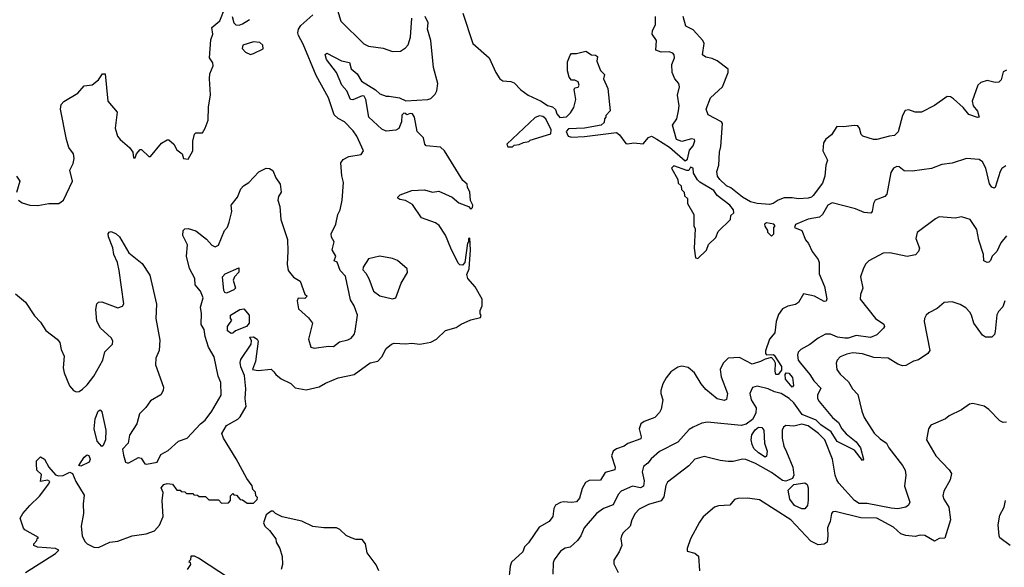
# Model space of a CAD drawing. Extents: x 1690054 to 1842981, y 782881 to 914114.
# Tile 385 of 656: x 1760462 to 1766622, y 875098 to 878525. Entities that reach past the tile are written whole.
import ezdxf

# ---------------------------------------------------------------- set-up
doc = ezdxf.new("R2010")
doc.units = 0

msp = doc.modelspace()

# ---------------------------------------------------------------- linework, layer by layer
at = {"layer": '0CON10XD'}
for points in [[(1760453.8, 877395), (1760478.3, 877378.3), (1760525, 877364), (1760575, 877362), (1760645, 877373.8), (1760706.1, 877373.9), (1760736.2, 877395), (1760792, 877515), (1760776.1, 877583.9), (1760797.1, 877625), (1760802, 877655), (1760798, 877685), (1760770, 877725), (1760754.4, 877775), (1760718.1, 877965), (1760721.4, 877995), (1760737.4, 878012.6), (1760825.4, 878064.6), (1760865, 878110), (1760915, 878117.5), (1760955, 878147.5), (1760980, 878185), (1760997.5, 878185), (1761012.5, 878015), (1761071.2, 877945), (1761059.4, 877845), (1761074.4, 877795), (1761090, 877775), (1761150, 877725), (1761170, 877695), (1761175, 877660), (1761185, 877660), (1761192.5, 877685), (1761215, 877712.5), (1761225, 877712.5), (1761269.3, 877669.3), (1761280.7, 877669.3), (1761348.8, 877751.2), (1761385, 877772), (1761395, 877772), (1761425.8, 877745), (1761445, 877711.2), (1761477.5, 877685), (1761486.7, 877655), (1761515, 877652), (1761544.2, 877705), (1761544.4, 877765), (1761555, 877807.5), (1761565, 877816.7), (1761605, 877817.5), (1761623.3, 877845), (1761642, 877895), (1761643.4, 877976.6), (1761655.6, 878055), (1761649.4, 878155), (1761652.5, 878185), (1761673.3, 878235), (1761670, 878255), (1761648.8, 878285), (1761658.8, 878398.8), (1761671.2, 878435), (1761663.8, 878475), (1761715, 878516.7), (1761745, 878597.5)], [(1760555, 876670.8), (1760591.3, 876631.3), (1760625, 876578.8), (1760695.8, 876525.8), (1760713.8, 876505), (1760721.4, 876461.4), (1760739.5, 876419.5), (1760733.5, 876345), (1760740, 876315), (1760774.4, 876234.4), (1760798.8, 876205), (1760815, 876196), (1760835, 876198.8), (1760855, 876212), (1760885, 876239.2), (1760925.8, 876294.2), (1760982.7, 876395), (1760995, 876446.9), (1761042.9, 876495), (1761044, 876515), (1761035, 876533.3), (1760966.7, 876595), (1760945, 876637.5), (1760938.9, 876711.1), (1760945, 876747.5), (1760955, 876757.5), (1760975, 876760), (1761075, 876720.8), (1761105, 876732.5), (1761113.2, 876746.8), (1761084.7, 876955), (1761073.7, 877005), (1761051.7, 877055), (1761045, 877096.2), (1761017.5, 877165), (1761015.7, 877185), (1761022, 877195), (1761035, 877198.5), (1761065.3, 877185.3), (1761086.7, 877165), (1761144.3, 877065), (1761228.5, 876998.5), (1761276.7, 876925), (1761318.5, 876745), (1761313.8, 876655), (1761338.3, 876518.3), (1761334.5, 876455), (1761313.3, 876406.7), (1761311.1, 876365), (1761361.2, 876225), (1761360, 876205), (1761345, 876177.5), (1761280.5, 876139.5), (1761251.7, 876098.3), (1761211.3, 876058.7), (1761194.4, 875995), (1761149.7, 875925), (1761140.9, 875875), (1761105, 875836.7), (1761110.6, 875799.4), (1761125, 875756.7), (1761135, 875750.8), (1761145, 875750.8), (1761205, 875784), (1761221.2, 875781.2), (1761245, 875746), (1761255, 875742.5), (1761322, 875755), (1761345, 875803.6), (1761391.2, 875828.8), (1761455, 875887.8), (1761510.5, 875905), (1761593.7, 875996.3), (1761621.4, 876018.6), (1761664.3, 876075.7), (1761722.5, 876175), (1761720.6, 876255), (1761703.1, 876293.1), (1761677.7, 876415), (1761642.9, 876475), (1761621.7, 876541.7), (1761615.3, 876585.3), (1761596.5, 876616.5), (1761599.7, 876685), (1761593.8, 876726.2), (1761610.6, 876785), (1761593.1, 876825), (1761560.6, 876865), (1761556.9, 876905), (1761525, 876967.5), (1761506.5, 877045), (1761512.1, 877115), (1761483.3, 877175), (1761483.9, 877206.1), (1761495, 877215.6), (1761515, 877218.5), (1761565, 877203.5), (1761631.1, 877151.1), (1761665, 877114.2), (1761685, 877104), (1761705, 877113.3), (1761743.3, 877205), (1761762.7, 877227.3), (1761773.2, 877256.8), (1761788.9, 877325), (1761784.3, 877365), (1761824.5, 877415), (1761845, 877466.2), (1761862, 877485), (1761895, 877505.7), (1761957.6, 877572.4), (1762005, 877595.8), (1762025, 877594.4), (1762045, 877580.6), (1762064.1, 877534.1), (1762090.9, 877495), (1762098.6, 877445), (1762082, 877418), (1762077.5, 877395), (1762089.7, 877355), (1762096.7, 877275), (1762138.3, 877148.3), (1762140, 877075), (1762135.8, 876994.2), (1762142.3, 876955), (1762175, 876913.1), (1762217.4, 876887.4), (1762246.2, 876806.2), (1762260, 876795), (1762245, 876780), (1762205, 876782.5), (1762197.5, 876765), (1762205.9, 876715.9), (1762269.7, 876659.7), (1762293.3, 876625), (1762269.2, 876525), (1762283.8, 876475), (1762305, 876470), (1762395, 876481.2), (1762425, 876478.8), (1762462.1, 876507.9), (1762515, 876520.8), (1762535, 876532.5), (1762554.2, 876555), (1762561.4, 876575), (1762574.4, 876675), (1762554.5, 876734.5), (1762532.2, 876772.2), (1762499.5, 876919.5), (1762467.5, 876955), (1762448.3, 877008.3), (1762430, 877015), (1762440, 877045), (1762417.5, 877085), (1762430, 877135), (1762413.8, 877163.8), (1762410, 877185), (1762440.5, 877245), (1762452.1, 877305), (1762466.4, 877335), (1762478.5, 877395), (1762487.5, 877505), (1762476.6, 877546.6), (1762471.3, 877628.7), (1762485, 877650), (1762521.3, 877668.7), (1762597.9, 877682.1), (1762612.5, 877705), (1762571.5, 877795), (1762548.9, 877828.9), (1762494.6, 877884.6), (1762455, 877905.6), (1762430.3, 877930.3), (1762394.7, 878034.7), (1762316.5, 878175), (1762235, 878371.4), (1762205.9, 878425), (1762203, 878443), (1762206.7, 878465), (1762220.8, 878489.2), (1762295, 878555.6)], [(1762445, 878604.2), (1762470.8, 878515), (1762615, 878374.3), (1762645, 878358.9), (1762736.6, 878346.6), (1762795, 878326), (1762845, 878328), (1762875, 878348), (1762891.8, 878368.2), (1762906.8, 878415), (1762914.8, 878535)], [(1763234.3, 878565), (1763297.5, 878375), (1763399.2, 878285), (1763440, 878195), (1763466.2, 878155), (1763485, 878142), (1763535, 878138), (1763555, 878128.8), (1763596.7, 878085), (1763642.4, 878052.4), (1763725, 878014.2), (1763765, 877986.7), (1763795, 877980), (1763813.6, 877963.6), (1763823.3, 877935), (1763841.7, 877911.7), (1763882.3, 877917.7), (1763907.9, 877942.1), (1763929.2, 877975), (1763942, 878025), (1763931.7, 878088.3), (1763935, 878097.5), (1763955, 878103.3), (1763962.5, 878115), (1763955, 878136.7), (1763935, 878146.7), (1763915, 878146.7), (1763900, 878165), (1763889.2, 878205), (1763888.8, 878261.2), (1763905, 878302.5), (1763915, 878312.5), (1763945, 878312.5), (1764005, 878327.5), (1764040, 878305), (1764065, 878302.5), (1764076.7, 878295), (1764072.5, 878265), (1764096.4, 878206.4), (1764121.7, 878181.7), (1764113.8, 878155), (1764142, 878095), (1764156.1, 877953.9), (1764130, 877925), (1764130, 877915), (1764120, 877905), (1764118.3, 877881.7), (1764100, 877865), (1763995, 877846), (1763895, 877842), (1763880.8, 877825), (1763894, 877795), (1763915, 877789.4), (1763995.6, 877794.4), (1764195, 877818.8), (1764215, 877803.8), (1764255, 877750), (1764265, 877747.5), (1764305, 877754), (1764362.3, 877747.7), (1764395, 877787.8), (1764415, 877796.5), (1764447.7, 877777.7), (1764527.2, 877727.2), (1764625, 877642), (1764639.1, 877650.9), (1764652.2, 877707.8), (1764675.5, 877735), (1764686.6, 877766.6), (1764683.8, 877775), (1764665, 877779.6), (1764605, 877762.3), (1764571.9, 877775), (1764545.9, 877864.1), (1764572.5, 877905), (1764584.7, 877955.3), (1764588.2, 877985), (1764576.9, 878053.1), (1764590.8, 878105), (1764586, 878125), (1764560.5, 878155), (1764543.1, 878195), (1764542.3, 878245), (1764558.1, 878285), (1764557.1, 878305), (1764548.8, 878315), (1764525, 878323.3), (1764475, 878320.8), (1764441.2, 878335), (1764446, 878395), (1764419.4, 878435), (1764421.5, 878455), (1764438.9, 878495), (1764440, 878545)], [(1760497.5, 875065), (1760685, 875183.3), (1760707.5, 875205), (1760686.1, 875216.1), (1760573.9, 875223.9), (1760550, 875235), (1760550, 875245), (1760570, 875265), (1760571.7, 875278.3), (1760580, 875285), (1760495, 875332.5), (1760485, 875343.3), (1760464, 875405), (1760482.5, 875435), (1760526.4, 875483.6), (1760586.4, 875543.6), (1760645, 875620), (1760650, 875635), (1760635, 875642.5), (1760592.5, 875635), (1760599.1, 875679.1), (1760570, 875705), (1760566.7, 875745), (1760567.5, 875765), (1760591.2, 875788.8), (1760617.1, 875775), (1760644.2, 875725), (1760685, 875676.7), (1760705, 875670), (1760735, 875672.5), (1760775, 875693.3), (1760792.5, 875685), (1760812.5, 875635), (1760865, 875550), (1760858.1, 875495), (1760861.4, 875435), (1760845.6, 875355), (1760852.9, 875295), (1760869.5, 875259.5), (1760883.3, 875245), (1760925, 875223.1), (1760955, 875222.2), (1761025, 875255.4), (1761075, 875260.6), (1761165, 875295.7), (1761252.8, 875307.2), (1761305, 875326.9), (1761337.6, 875362.4), (1761359.5, 875415), (1761353, 875513), (1761360, 875565), (1761346.2, 875595), (1761363.3, 875615), (1761385, 875621.2), (1761418.3, 875618.3), (1761445, 875580), (1761465, 875580), (1761471.7, 875571.7), (1761495, 875570), (1761505, 875560), (1761545, 875560), (1761551.7, 875551.7), (1761575, 875550), (1761585, 875540), (1761625, 875540), (1761645, 875520), (1761705, 875520), (1761725, 875500), (1761768.3, 875501.7), (1761780, 875515), (1761780, 875545), (1761795, 875560), (1761801.7, 875551.7), (1761818.3, 875548.3), (1761841.7, 875521.7), (1761855, 875520), (1761885, 875500), (1761925, 875500), (1761948.3, 875521.7), (1761950, 875535), (1761940, 875545), (1761937, 875567), (1761920, 875585), (1761917, 875607), (1761883, 875653), (1761817, 875777), (1761737.5, 875905), (1761727.5, 875935), (1761756.7, 875985), (1761825.8, 876024.2), (1761841.2, 876038.8), (1761878.8, 876105), (1761873.3, 876155), (1761877.1, 876215), (1761868.8, 876298.8), (1761845, 876352), (1761841.1, 876378.9), (1761845, 876398), (1761911.2, 876495), (1761913.3, 876515), (1761901.7, 876538.3), (1761925, 876540), (1761946.7, 876525), (1761953, 876513), (1761936.7, 876385), (1761917.5, 876335), (1761955, 876328.8), (1762035, 876336.7), (1762051.7, 876321.7), (1762063.6, 876303.6), (1762096.9, 876276.9), (1762158.2, 876248.2), (1762185, 876220), (1762255, 876208), (1762335, 876226.2), (1762375, 876250), (1762455, 876282.5), (1762555.6, 876304.4), (1762655, 876377.8), (1762702.8, 876387.2), (1762728.1, 876415), (1762755, 876468), (1762787.5, 876495), (1762805, 876500), (1762875, 876495.7), (1762915, 876500.8), (1762965, 876494.2), (1763035, 876505.7), (1763068.8, 876525), (1763125, 876579.2), (1763191.7, 876598.3), (1763225, 876620), (1763285, 876646), (1763345, 876660), (1763350, 876675), (1763343.3, 876683.3), (1763343.8, 876703.8), (1763355.8, 876735), (1763355.7, 876775), (1763312.2, 876852.2), (1763266, 876905), (1763259.3, 876930.7), (1763273.3, 876965), (1763282.5, 877085), (1763278.3, 877158.3), (1763270, 877155), (1763270, 877135), (1763263.6, 877126.4), (1763247.5, 877005), (1763232.5, 876987.5), (1763215, 876990), (1763205, 877000), (1763158.8, 877095), (1763126.1, 877176.1), (1763085.9, 877235.9), (1763064, 877254), (1762976.2, 877285), (1762918.9, 877368.9), (1762875, 877394.2), (1762840, 877400), (1762828.3, 877408.3), (1762827.5, 877415), (1762842.3, 877427.7), (1762915, 877455.7), (1762995, 877459.4), (1763045, 877446), (1763085, 877452.5), (1763167.5, 877415), (1763209.5, 877379.5), (1763270, 877355), (1763285, 877340), (1763295, 877350), (1763297.5, 877365), (1763282.3, 877392.3), (1763278.3, 877448.3), (1763263.8, 877475), (1763261.2, 877495), (1763235, 877518.8), (1763120, 877705), (1763095, 877726), (1763004, 877735), (1762996, 877745), (1762987.5, 877785), (1762949.2, 877825), (1762931.2, 877915), (1762920, 877935), (1762905, 877937.5), (1762885, 877930), (1762878.3, 877938.3), (1762865, 877940), (1762853, 877927), (1762850, 877885), (1762835, 877843.3), (1762815, 877832.9), (1762755, 877827.5), (1762728.7, 877838.7), (1762647.1, 877915), (1762627.5, 878025), (1762616.4, 878046.4), (1762605, 878047.5), (1762546.6, 878023.4), (1762532, 878025), (1762508.9, 878078.9), (1762476.9, 878115), (1762444.7, 878194.7), (1762380.9, 878275), (1762373.4, 878306.6), (1762384, 878316), (1762475, 878267.8), (1762525, 878256), (1762536.6, 878216.6), (1762574.2, 878185), (1762600.5, 878140.5), (1762687.5, 878085), (1762715, 878060), (1762755, 878046.2), (1762772.9, 878047.1), (1762837.5, 878035), (1762877, 878017), (1763015, 878026.2), (1763035, 878032.5), (1763060.8, 878059.2), (1763071.2, 878078.8), (1763078, 878125), (1763051.5, 878225), (1763033.6, 878395), (1763012.7, 878465), (1763016.9, 878505), (1762999.3, 878545)], [(1761792, 878545), (1761802, 878505), (1761815, 878491.9), (1761835, 878490.5), (1761855, 878498.2), (1761898.9, 878525)], [(1766635, 878208.8), (1766615, 878197.5), (1766601.7, 878148.3), (1766587, 878133), (1766565, 878130.8), (1766515, 878144.2), (1766475, 878132), (1766456.2, 878115), (1766420, 878015), (1766427.9, 877985), (1766455, 877951.9), (1766465, 877914.5), (1766455, 877912.7), (1766400.8, 877930.8), (1766365, 877976.2), (1766305, 878030), (1766285, 878042.5), (1766265, 878044.2), (1766185, 877987.1), (1766105, 877946), (1766065, 877945.8), (1766025, 877960.8), (1766002.7, 877957.3), (1765984.3, 877925.7), (1765957, 877823), (1765935, 877800), (1765904.2, 877795.8), (1765825, 877774.4), (1765804.5, 877774.5), (1765737.5, 877795), (1765726.4, 877806.4), (1765716.7, 877845), (1765705, 877860), (1765683.3, 877863.3), (1765615, 877854.2), (1765575, 877855.8), (1765541.8, 877805), (1765505, 877776.7), (1765491.5, 877755), (1765486.5, 877705), (1765515.5, 877645), (1765505.5, 877614.5), (1765499.5, 877545), (1765485, 877502), (1765426.9, 877425), (1765415, 877413.5), (1765395, 877407.3), (1765335, 877402.7), (1765295, 877410.4), (1765245, 877409.4), (1765206.7, 877395), (1765176.2, 877373.8), (1765152.1, 877367.9), (1765075, 877373.6), (1765035, 877385.3), (1764984.6, 877415), (1764912, 877472), (1764884.9, 877484.9), (1764842.4, 877525), (1764828.5, 877545), (1764822.9, 877575), (1764836.9, 877615), (1764839.2, 877695), (1764848.5, 877731.5), (1764858.8, 877875), (1764851.9, 877885), (1764768.7, 877928.7), (1764756.9, 877965), (1764784, 878035), (1764859.6, 878105), (1764894.4, 878195), (1764894.3, 878214.3), (1764825, 878266.7), (1764795, 878281.4), (1764755, 878289.4), (1764734, 878305), (1764743.6, 878375), (1764735.4, 878395), (1764675, 878460.9), (1764629.2, 878485), (1764612.5, 878545)], [(1761905, 878306), (1761925, 878314), (1761985, 878342.5), (1761983.3, 878365), (1761965, 878382), (1761925, 878387.1), (1761858.6, 878365), (1761852.9, 878345), (1761875, 878321.4), (1761905, 878306)], [(1763545, 877730), (1763555, 877740), (1763587, 877743), (1763613, 877757), (1763647, 877763), (1763655, 877770), (1763785, 877810), (1763786.7, 877835), (1763753.8, 877905), (1763735, 877918.8), (1763715, 877923.3), (1763687, 877913), (1763510, 877745), (1763515, 877730), (1763545, 877730)], [(1766630.7, 877609.3), (1766607.4, 877592.6), (1766595.6, 877575), (1766565.5, 877474.5), (1766559.2, 877470.8), (1766545, 877475.8), (1766528.5, 877498.5), (1766505.5, 877595), (1766485, 877634.2), (1766465, 877649.1), (1766385, 877655.7), (1766295, 877627.5), (1766232.1, 877617.9), (1766165.6, 877594.4), (1766045, 877576), (1765995, 877578.8), (1765965, 877603.8), (1765950, 877605), (1765928.8, 877595), (1765911.9, 877568.1), (1765887.9, 877432.1), (1765875, 877419.2), (1765814.5, 877395.5), (1765803.3, 877375), (1765795.6, 877324.4), (1765786.8, 877313.2), (1765745, 877317.8), (1765691.2, 877341.2), (1765545, 877378.5), (1765518.1, 877365), (1765483.9, 877306.1), (1765465, 877289.5), (1765395, 877276.4), (1765315, 877243.8), (1765310, 877225), (1765355.8, 877205), (1765378, 877148), (1765398, 877125), (1765420, 877075), (1765458.1, 877025), (1765464.2, 877005), (1765464.2, 876935), (1765497.5, 876855), (1765511.7, 876778.3), (1765507.5, 876762.5), (1765495, 876762), (1765433.8, 876793.8), (1765365, 876810), (1765333.8, 876755), (1765315, 876743.1), (1765267.8, 876732.2), (1765234.3, 876715.7), (1765210.3, 876679.7), (1765194.2, 876635), (1765185.8, 876565), (1765152.5, 876525), (1765127, 876453), (1765127.5, 876435), (1765135, 876427.5), (1765175, 876430), (1765182.5, 876425), (1765227.5, 876355), (1765227.7, 876332.3), (1765206.7, 876303.3), (1765192.9, 876305), (1765187.5, 876325), (1765190, 876375), (1765182.5, 876392.5), (1765165, 876410), (1765125, 876401.2), (1765096.7, 876385), (1765045, 876368.9), (1764965, 876411.5), (1764895, 876407.1), (1764862.5, 876375), (1764845.4, 876334.6), (1764850, 876290), (1764889.5, 876185), (1764885, 876147.5), (1764868.6, 876141.4), (1764825, 876151.9), (1764755, 876210.5), (1764725, 876245.8), (1764683.8, 876313.8), (1764645, 876347.1), (1764605, 876355.7), (1764579.7, 876350.3), (1764535, 876320.8), (1764506.4, 876283.6), (1764485.6, 876245), (1764474.1, 876204.1), (1764473.8, 876185), (1764485.7, 876145), (1764475, 876087.5), (1764465, 876066.7), (1764435, 876035.8), (1764369.3, 876010.7), (1764348, 875995), (1764337.5, 875965), (1764350.8, 875915), (1764347.8, 875902.2), (1764267.5, 875872.5), (1764243.3, 875855), (1764195, 875840), (1764175.6, 875824.4), (1764163.8, 875795), (1764188, 875725), (1764185, 875707.5), (1764125, 875690), (1764095, 875642), (1764025, 875640), (1764001.7, 875628.3), (1763980, 875590), (1763965, 875531.2), (1763945, 875507.5), (1763915, 875503.3), (1763865, 875507.5), (1763845, 875504.3), (1763813.3, 875486.7), (1763804.2, 875465.8), (1763797.1, 875415), (1763775.6, 875385), (1763711.5, 875348.5), (1763645, 875251.2), (1763620, 875225), (1763609.2, 875195), (1763539.1, 875130.9), (1763530, 875105), (1763520, 875005)], [(1764705, 877030), (1764758.3, 877081.7), (1764771.7, 877118.3), (1764818.3, 877161.7), (1764831.7, 877198.3), (1764910, 877275), (1764911.7, 877298.3), (1764930, 877315), (1764927.5, 877335), (1764905, 877363.3), (1764825.3, 877425.3), (1764805, 877456.5), (1764717.8, 877507.8), (1764702.7, 877522.7), (1764676.7, 877565), (1764675, 877596.2), (1764658.3, 877601.7), (1764648.8, 877581.2), (1764635, 877580), (1764555, 877610), (1764540, 877595), (1764580, 877525), (1764581.7, 877501.7), (1764600, 877485), (1764601.7, 877461.7), (1764620, 877445), (1764621.7, 877421.7), (1764640, 877405), (1764640, 877375), (1764680, 877305), (1764680, 877235), (1764687.5, 877215), (1764682.5, 877095), (1764690, 877035), (1764705, 877030)], [(1760442, 877545), (1760463.6, 877513.6), (1760442.3, 877442.3)], [(1766635, 877171.2), (1766600.9, 877129.1), (1766575.3, 877074.7), (1766546, 877045), (1766535, 877016.7), (1766525, 877006.7), (1766515, 877006.2), (1766494, 877015), (1766491.4, 877055), (1766462.7, 877145), (1766450.9, 877210.9), (1766407.5, 877275), (1766355, 877290), (1766315, 877282.5), (1766215, 877290), (1766191.2, 877278.8), (1766077.7, 877192.3), (1766069.2, 877155), (1766092, 877095), (1766085, 877073.3), (1766065.8, 877054.2), (1766015, 877041.9), (1765905, 877065.7), (1765865, 877064), (1765774, 877015), (1765755, 876996.2), (1765741.1, 876968.9), (1765723.1, 876915), (1765737.1, 876845), (1765722.9, 876805), (1765720, 876775), (1765816.7, 876655), (1765868.8, 876618.8), (1765873.1, 876605), (1765866.9, 876595), (1765825, 876552.9), (1765785, 876536.6), (1765695, 876548.9), (1765645, 876531.3), (1765625, 876531.2), (1765577.5, 876537.5), (1765535, 876557.1), (1765502.6, 876557.4), (1765457.6, 876532.4), (1765405, 876491.1), (1765348.9, 876461.1), (1765333.3, 876445), (1765327.9, 876425), (1765333.2, 876395), (1765346.2, 876375), (1765405.2, 876305.2), (1765429.7, 876265), (1765475, 876218.8), (1765453.2, 876175), (1765453.3, 876155), (1765462.8, 876135), (1765547.9, 876035), (1765584.9, 876004.9), (1765606.5, 875965), (1765633.4, 875933.4), (1765695, 875882.1), (1765722, 875845), (1765740.8, 875775), (1765735, 875766.2), (1765685, 875831.8), (1765576.4, 875885), (1765539.6, 875945), (1765475, 875988.9), (1765445, 876018), (1765356.9, 876055), (1765305, 876126.8), (1765276.6, 876155), (1765225, 876184.8), (1765185.3, 876195.3), (1765145, 876214.6), (1765075, 876231.1), (1765046.8, 876223.2), (1765030.6, 876185), (1765037.5, 876145), (1765069.4, 876095), (1765068, 876062), (1765047, 876023), (1765007.1, 875992.9), (1764975, 875984.2), (1764764.6, 876005.4), (1764729.5, 876000.5), (1764675, 875975.7), (1764650.2, 875959.8), (1764579.2, 875880.8), (1764465, 875823.1), (1764413.4, 875776.6), (1764391.5, 875748.5), (1764365, 875729.4), (1764356.1, 875695), (1764369.5, 875639.5), (1764364.8, 875605), (1764345, 875595.8), (1764295, 875605.3), (1764225, 875574.6), (1764206.3, 875553.7), (1764175, 875488.5), (1764115, 875465.8), (1764071.2, 875435), (1763992.9, 875345), (1763973.3, 875295), (1763951.2, 875265), (1763905, 875223.8), (1763875, 875216.7), (1763845, 875198), (1763806.2, 875145), (1763798.8, 875125), (1763798.2, 875055)], [(1765165, 877170), (1765180, 877185), (1765180, 877225), (1765187.5, 877235), (1765180, 877245), (1765135, 877252.5), (1765122.5, 877245), (1765123, 877233), (1765140, 877205), (1765140, 877195), (1765165, 877170)], [(1762795, 876777.1), (1762815, 876784), (1762848.6, 876875), (1762887.5, 876942.5), (1762886.6, 876966.6), (1762825, 877017.5), (1762795, 877030.6), (1762715, 877045.8), (1762645, 877028.8), (1762610, 876975), (1762608.3, 876958.3), (1762628.3, 876938.3), (1762646.2, 876905), (1762675.8, 876825), (1762715, 876795.6), (1762795, 876777.1)], [(1761755, 876813.8), (1761745, 876816.7), (1761739.7, 876829.7), (1761730, 876915), (1761748, 876935), (1761832.5, 876972.5), (1761832, 876945), (1761805.8, 876915), (1761797.5, 876895), (1761811.2, 876845), (1761802.5, 876835), (1761755, 876813.8)], [(1760435, 876810), (1760497.5, 876757.5), (1760555, 876670.8)], [(1766625.5, 876765), (1766612.6, 876727.4), (1766585, 876699.2), (1766575, 876678), (1766565.9, 876574.1), (1766560.5, 876555), (1766545, 876538.9), (1766505, 876537.8), (1766485, 876550.6), (1766431.8, 876625), (1766417.3, 876675), (1766405.5, 876695), (1766381.1, 876721.1), (1766345, 876742.5), (1766295, 876760), (1766245, 876754), (1766201.7, 876718.3), (1766149.5, 876690.5), (1766134.2, 876675.8), (1766122.5, 876655), (1766120.8, 876635), (1766156, 876455), (1766144, 876435), (1766085, 876395.6), (1766053, 876387), (1766005, 876360.6), (1765985, 876358.9), (1765955, 876369.5), (1765895, 876407.5), (1765805, 876411.1), (1765735, 876434.4), (1765675, 876440), (1765637.6, 876432.4), (1765596.2, 876415), (1765577.1, 876395), (1765569.4, 876375), (1765574.4, 876335), (1765595, 876307.1), (1765647.4, 876257.4), (1765672, 876215), (1765705, 876180), (1765730, 876075), (1765745.6, 876035), (1765808.1, 875938.1), (1765845, 875901.1), (1765885, 875874.4), (1765899.2, 875845), (1765984.7, 875734.7), (1766000.9, 875705), (1766006.2, 875675), (1765997.5, 875605), (1766031.9, 875505), (1766023.7, 875486.3), (1766006.1, 875473.9), (1765955, 875464.5), (1765915, 875467.1), (1765765, 875497.2), (1765715, 875497.9), (1765685, 875515.6), (1765586.6, 875625), (1765575.3, 875645), (1765563.1, 875675), (1765547.5, 875775), (1765499, 875895), (1765460.5, 875935), (1765395, 875983.4), (1765355, 875992.5), (1765305, 875980.2), (1765255, 875985.4), (1765240, 875975), (1765232.2, 875955), (1765232.7, 875905), (1765243.1, 875855), (1765259.3, 875819.3), (1765298.6, 875725), (1765306.2, 875675), (1765296, 875654), (1765255, 875637.2), (1765235, 875641.1), (1765165, 875691.6), (1765065, 875746.8), (1765005, 875771.8), (1764985, 875774.6), (1764925, 875759.8), (1764895, 875759.5), (1764845.3, 875765.3), (1764745, 875790.5), (1764685, 875774.4), (1764647.7, 875732.3), (1764515, 875630.8), (1764505, 875610), (1764492.1, 875537.9), (1764476.2, 875513.8), (1764395, 875491.4), (1764338.3, 875461.7), (1764312.5, 875435), (1764292.5, 875395), (1764281.1, 875355), (1764237.5, 875312.5), (1764227.1, 875295), (1764222.9, 875275), (1764229.2, 875235), (1764212.9, 875195), (1764178.3, 875141.7), (1764179.5, 875119.5), (1764206.2, 875065)], [(1761785, 876560), (1761763, 876577), (1761762.5, 876605), (1761790, 876645), (1761780, 876655), (1761780, 876675), (1761839.3, 876710.7), (1761865, 876716.2), (1761898, 876675), (1761897.5, 876625), (1761880, 876605), (1761813, 876577), (1761795, 876562.5), (1761785, 876560)], [(1765295, 876224.3), (1765252.7, 876275), (1765250.8, 876305), (1765257.5, 876315), (1765275, 876312.2), (1765297.3, 876285), (1765304.1, 876235.9), (1765295, 876224.3)], [(1766635, 876006.7), (1766615, 876003.8), (1766595, 876013.8), (1766525.9, 876085.9), (1766495.7, 876105.7), (1766425, 876123.8), (1766405, 876118.8), (1766355, 876083.8), (1766277.5, 876045), (1766255, 876026.7), (1766162.3, 875987.7), (1766148.8, 875965), (1766136.2, 875895), (1766194.4, 875794.4), (1766277.9, 875707.9), (1766290.8, 875685), (1766283.5, 875645), (1766244.4, 875575), (1766236.9, 875545), (1766242.9, 875525), (1766274.2, 875475), (1766285.6, 875395), (1766250, 875280), (1766215, 875277.1), (1766185, 875261.4), (1766125, 875297.5), (1766095, 875298.1), (1766065, 875290.5), (1766005, 875296.1), (1765975, 875308.2), (1765929.5, 875349.5), (1765825, 875404.6), (1765725, 875407.9), (1765563.8, 875446.2), (1765550, 875445), (1765540, 875435), (1765533.3, 875385), (1765523.9, 875366.1), (1765516.2, 875345), (1765518.8, 875295), (1765513.3, 875255), (1765495, 875242.5), (1765457.6, 875237.6), (1765412, 875262), (1765287.1, 875395), (1765089.7, 875519.7), (1765015, 875531.4), (1764955, 875528.6), (1764935, 875521.2), (1764905, 875486.7), (1764835, 875482.9), (1764808.8, 875475), (1764737.3, 875412.7), (1764715, 875380), (1764658, 875275), (1764637.5, 875215), (1764638.3, 875198.3), (1764685, 875186.2), (1764708.3, 875168.3), (1764715.7, 875075.7)], [(1760975, 875853.3), (1760946.4, 875886.4), (1760928.1, 875965), (1760935, 876027.5), (1760953.8, 876075), (1760965, 876082.5), (1760975, 876070), (1761000.6, 875955), (1760998.9, 875895), (1760985, 875860), (1760975, 875853.3)], [(1765125, 875787.8), (1765084.1, 875815), (1765055, 875841.6), (1765044.7, 875865.3), (1765037.9, 875895), (1765043.1, 875926.9), (1765062.8, 875957.2), (1765085, 875975.3), (1765105, 875972.3), (1765117.3, 875955), (1765121.2, 875875), (1765137.8, 875825), (1765135, 875793.8), (1765125, 875787.8)], [(1760845, 875730), (1760832.5, 875735), (1760865, 875786.7), (1760885, 875802.5), (1760895, 875797.5), (1760902.5, 875775), (1760897.5, 875755), (1760845, 875730)], [(1765375, 875464.2), (1765355, 875464.2), (1765309.6, 875485), (1765280.2, 875525), (1765269.8, 875580.2), (1765305, 875616.9), (1765375, 875626.7), (1765388, 875615), (1765394.1, 875594.1), (1765395, 875517.5), (1765391, 875485), (1765375, 875464.2)], [(1766658, 875235), (1766595, 875282), (1766590.5, 875295), (1766584, 875364), (1766593.4, 875425), (1766620.6, 875475), (1766630, 875515)], [(1762709.5, 875075), (1762692.4, 875112.4), (1762635, 875188.8), (1762625.6, 875245.6), (1762605, 875271.2), (1762565, 875271.2), (1762535, 875281.4), (1762505, 875297.1), (1762465, 875334), (1762445, 875344.2), (1762365, 875344.4), (1762295, 875352.9), (1762227.3, 875387.3), (1762105, 875414.4), (1762062.5, 875435), (1762048.3, 875448.3), (1762035, 875450), (1762003, 875427), (1761987.5, 875375), (1761996.7, 875355), (1762025, 875328.8), (1762063.8, 875275), (1762066.2, 875255), (1762088.8, 875215), (1762103.8, 875165), (1762106.2, 875116.2), (1762098.8, 875085)], [(1761775, 875026.7), (1761580, 875155), (1761555, 875167.5), (1761531.7, 875168.3), (1761530, 875145), (1761520, 875135), (1761528.3, 875128.3), (1761530, 875115), (1761510, 875085)]]:
    msp.add_lwpolyline(points, dxfattribs=at)

doc.saveas('drawing.dxf')
